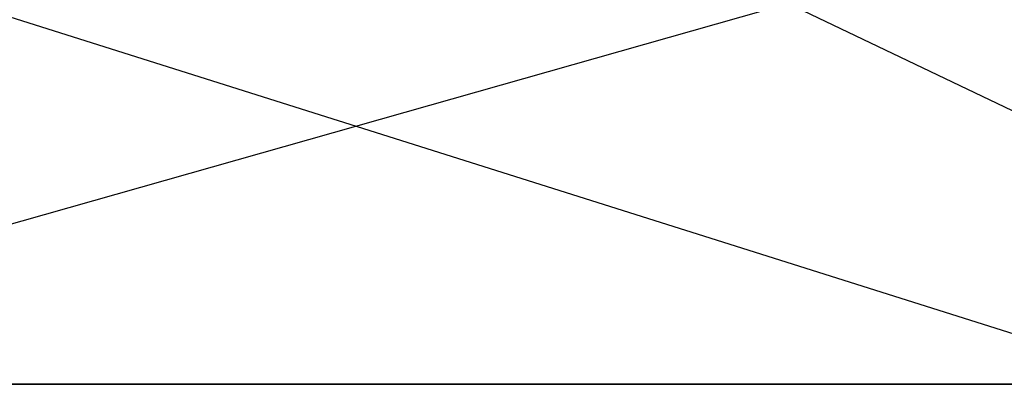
# Model space of a CAD drawing. Extents: x -172 to 172, y -29 to 28.
# Tile 668 of 914: x 70.76 to 74.76, y -15.84 to -14.37. Entities that reach past the tile are written whole.
import ezdxf

# ---------------------------------------------------------------- set-up
doc = ezdxf.new("R2010")
doc.units = 0
doc.header["$LTSCALE"] = 25.4
doc.layers.get('0').update_dxf_attribs({"linetype": 'CONTINUOUS'})

msp = doc.modelspace()

# ---------------------------------------------------------------- linework, layer by layer
at = {"color": 0}
for p, q in [((68.432, -15.8448, -1085.1713), (73.8798, -14.2997, -1087.3719)), ((68.432, -15.8448, -1085.1713), (73.8798, -14.2997, -1087.3719)), ((75.4384, -15.8448, -1398.1079), (70.5496, -14.2997, -1400.6636)), ((75.4384, -15.8448, -1398.1079), (70.5496, -14.2997, -1400.6636)), ((73.8798, -14.2997, -1087.3719), (77.1115, -15.8448, -1089.2186)), ((73.8798, -14.2997, -1087.3719), (77.1115, -15.8448, -1089.2186)), ((75.4384, -15.8448, -1398.1079), (66.7156, -15.8448, -1402.061)), ((75.4384, -15.8448, -1398.1079), (66.7156, -15.8448, -1402.061)), ((68.432, -15.8448, -1085.1713), (77.1115, -15.8448, -1089.2186)), ((68.432, -15.8448, -1085.1713), (77.1115, -15.8448, -1089.2186))]:
    msp.add_line(p, q, dxfattribs=at)

doc.saveas('drawing.dxf')
